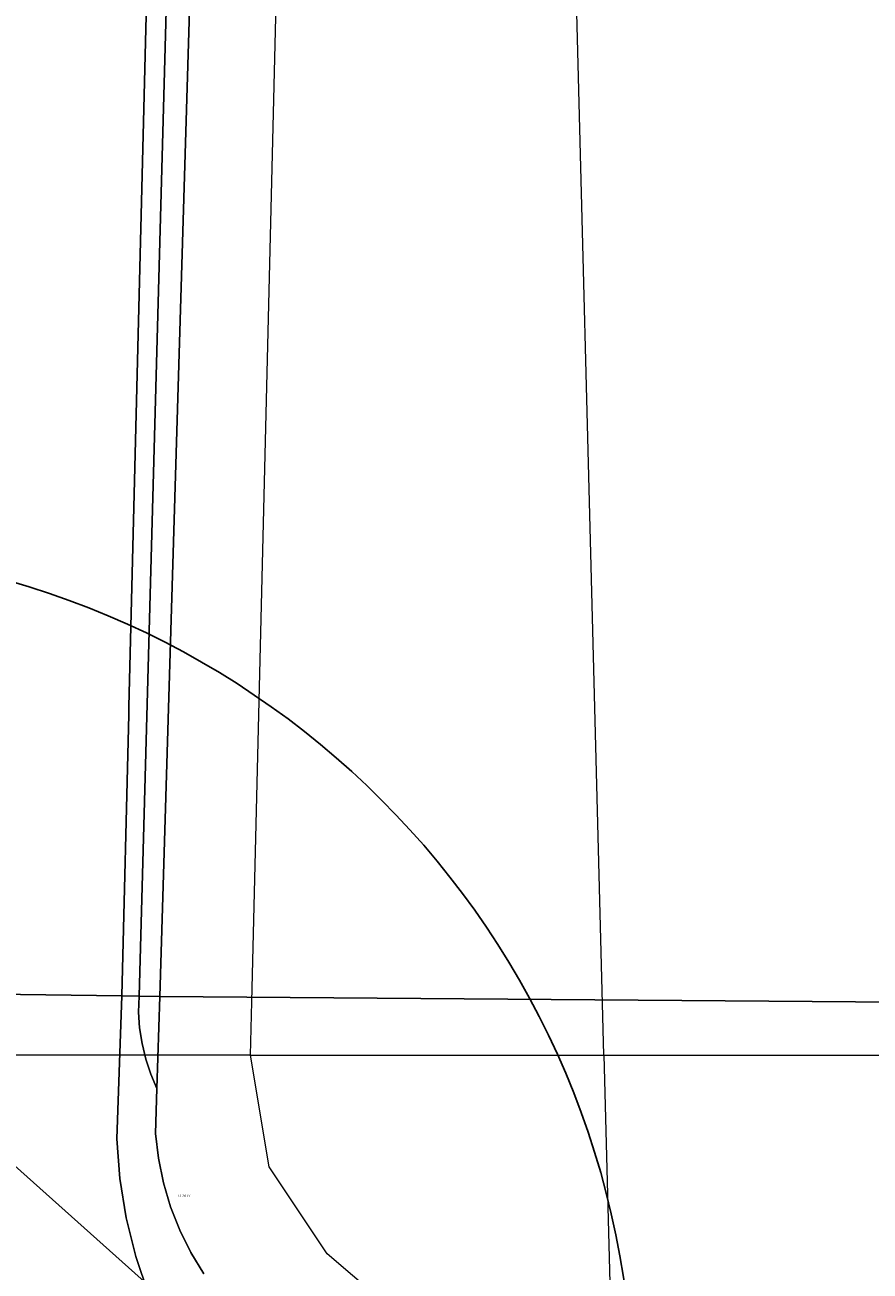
# Model space of a CAD drawing. Header units: metres. Extents: x 250001 to 257773, y 598992 to 609118.
# Tile 452 of 656: x 253867 to 253984, y 603407 to 603579. Entities that reach past the tile are written whole.
import ezdxf
from ezdxf.enums import TextEntityAlignment as Align
from ezdxf.lldxf.tags import DXFTag

# ---------------------------------------------------------------- set-up
doc = ezdxf.new("R2010")
doc.units = ezdxf.units.M
for name, color, linetype, lineweight in [('B-WE-KG-GRENS_PERCEEL-G', 150, 'KG-PERCEEL', 18), ('B-WE-KG-GRENS_PERCEEL-S', 150, 'Continuous', 25), ('B-WE-OG-WATER-GV', 252, 'Continuous', 18), ('B-WE-VH-VERHARDING_GESLOTEN-GV', 252, 'Continuous', 18), ('B-WE-VH-VERHARDING_HALFVERHARDING-GV', 252, 'Continuous', 18), ('B-WE-VH-VERHARDING_OPEN-GV', 252, 'Continuous', 18), ('X-XX-AL-REFERENTIE-G', 7, 'Continuous', 18)]:
    doc.layers.add(name, color=color, linetype=linetype, lineweight=lineweight)
doc.layers.add('HULPLIJN', color=220, linetype='Continuous', plot=False)
doc.styles.add('NLCS-ISO', font='NLCS-ISO.ttf')
doc.styles.get("Standard").update_dxf_attribs({"font": 'NLCS-ISO.ttf'})
tags = doc.linetypes.add('KG-PERCEEL', pattern='A,5.5,-2,["P",Standard,S=1.8,R=0,X=-0.5,Y=-0.9],-2,5.5,-2,[5,NLCS.SHX,S=0.75,R=0,X=0,Y=0],-2', length=19).pattern_tags.tags
tags[6] = DXFTag(74, 10)

# ---------------------------------------------------------------- blocks, each defined once
blk = doc.blocks.new('SKG-PERCEELNUMMER-SO')
at = {"style": 'NLCS-ISO', "oblique": 10, "flags": 1}
blk.add_attdef('GEMEENTECODE', text='', height=1.8, dxfattribs=at).set_placement((0, 2.55), align=Align.MIDDLE_CENTER)
at = {"style": 'NLCS-ISO', "oblique": 10}
blk.add_attdef('SECTIE', text='', height=1.8, dxfattribs=at).set_placement((-0.5, 0), align=Align.MIDDLE_RIGHT)
blk.add_attdef('PERCEELNUMMER', text='', height=1.8, dxfattribs=at).set_placement((0.5, 0), align=Align.MIDDLE_LEFT)
blk = doc.blocks.new('BS2021-132-Xref-KAD-20210617')
at = {"layer": 'B-WE-KG-GRENS_PERCEEL-G', "flags": 128}
for points in [[(253898.42, 603436.4), (253898.6, 603443.77), (253910.9, 603947.4)], [(253947.19, 603436.4), (253942, 603637), (253944, 603673), (253955, 603721), (253966, 603728), (253988, 603713), (254005, 603598), (254096, 603455), (254122.04, 603436.4)], [(253848.8, 603436.4), (253903.001, 603388.001)], [(253898.42, 603436.4), (253848.8, 603436.4)], [(253903.001, 603388.001), (253916, 603403), (253909, 603409), (253901, 603421), (253898.42, 603436.4)], [(253898.42, 603436.4), (253947.19, 603436.4)], [(253947.19, 603436.4), (253948, 603405), (254252, 603159), (254302, 603173), (254303, 603200), (254131, 603430), (254122.04, 603436.4)], [(253947.19, 603436.4), (254122.04, 603436.4)]]:
    blk.add_lwpolyline(points, dxfattribs=at)
at = {"layer": 'B-WE-KG-GRENS_PERCEEL-S', "xscale": 0.2, "yscale": 0.2, "zscale": 0.2}
blk.add_blockref('SKG-PERCEELNUMMER-SO', (253888.885, 603416.995), dxfattribs=at).add_auto_attribs({'PERCEELNUMMER': '2637', 'SECTIE': 'D'})
blk = doc.blocks.new('BS2021-132-Xref-BGT-GRIJS-20210617-aangepast')
at = {"layer": 'B-WE-OG-WATER-GV', "flags": 128}
for points in [[(253901.264, 603982.888), (253893.65, 603710.709), (253890.054, 603582.125), (253885.915, 603444.488), (254551.903, 603439.365)], [(254558.89, 603397.891), (254553.955, 603422.947), (254552.423, 603435.639), (254551.903, 603439.365), (253885.915, 603444.488), (253885.533, 603431.786), (253885.347, 603425.598), (253885.744, 603422.169), (253886.436, 603418.786), (253887.417, 603415.476), (253888.68, 603412.263), (253890.216, 603409.171), (253892.013, 603406.223)]]:
    blk.add_lwpolyline(points, dxfattribs=at)
at = {"layer": 'B-WE-VH-VERHARDING_GESLOTEN-GV', "flags": 128}
for points in [[(253859.653, 603444.861), (253880.671, 603444.563), (253881.644, 603483.407), (253881.671, 603484.497), (253884.643, 603603.655)], [(253884.377, 603403.443), (253882.615, 603408.646), (253881.291, 603413.977), (253880.415, 603419.4), (253879.993, 603424.877), (253880.671, 603444.563), (253859.653, 603444.861)]]:
    blk.add_lwpolyline(points, dxfattribs=at)
at = {"layer": 'B-WE-VH-VERHARDING_HALFVERHARDING-GV', "flags": 128}
for points in [[(253890.054, 603582.125), (253893.65, 603710.709), (253890.45, 603710.763), (253886.855, 603582.221), (253886.855, 603582.214), (253883.059, 603444.529), (253885.915, 603444.488)], [(253885.915, 603444.488), (253883.059, 603444.529), (253883.008, 603442.343), (253883.146, 603440.16), (253883.47, 603437.997), (253883.979, 603435.87), (253884.668, 603433.795), (253885.533, 603431.786)]]:
    blk.add_lwpolyline(points, close=True, dxfattribs=at)
at = {"layer": 'B-WE-VH-VERHARDING_OPEN-GV', "flags": 128}
blk.add_lwpolyline([(253886.855, 603582.214), (253886.855, 603582.221), (253890.45, 603710.763), (253886.974, 603710.821), (253884.643, 603603.655), (253881.671, 603484.497), (253881.644, 603483.407), (253880.671, 603444.563), (253883.059, 603444.529)], close=True, dxfattribs=at)
blk.add_lwpolyline([(253892.013, 603406.223), (253890.216, 603409.171), (253888.68, 603412.263), (253887.417, 603415.476), (253886.436, 603418.786), (253885.744, 603422.169), (253885.347, 603425.598), (253885.533, 603431.786), (253884.668, 603433.795), (253883.979, 603435.87), (253883.47, 603437.997), (253883.146, 603440.16), (253883.008, 603442.343), (253883.059, 603444.529), (253880.671, 603444.563), (253879.993, 603424.877), (253880.415, 603419.4), (253881.291, 603413.977), (253882.615, 603408.646), (253884.377, 603403.443)], dxfattribs=at)

msp = doc.modelspace()

# ---------------------------------------------------------------- linework, layer by layer
at = {"layer": 'HULPLIJN'}
msp.add_circle((253832.655, 603387.735), 118.592, dxfattribs=at)

# ---------------------------------------------------------------- block references
at = {"layer": 'X-XX-AL-REFERENTIE-G'}
for name in ['BS2021-132-Xref-BGT-GRIJS-20210617-aangepast', 'BS2021-132-Xref-KAD-20210617']:
    msp.add_blockref(name, (0, 0), dxfattribs=at)

doc.saveas('drawing.dxf')
